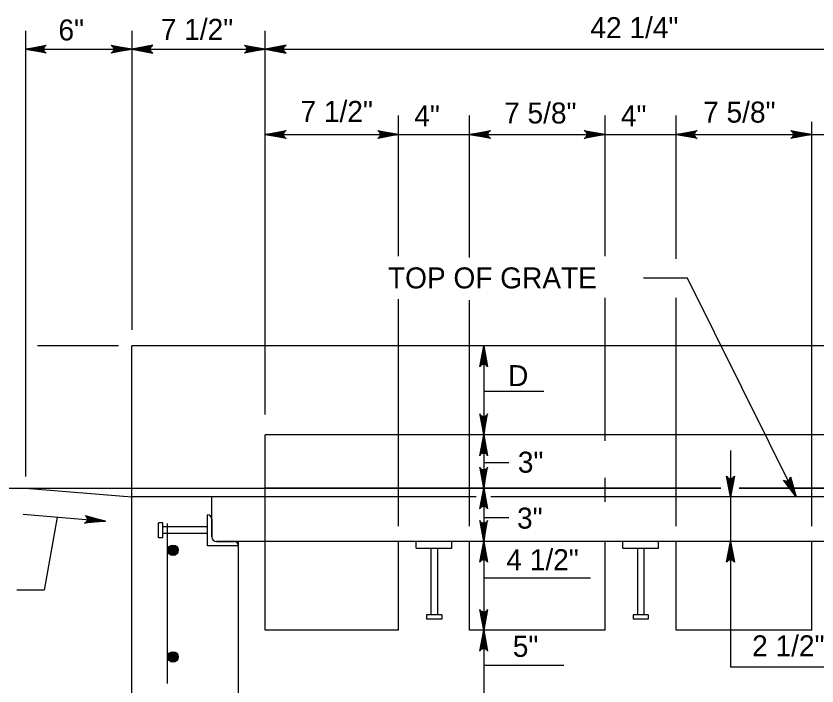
# Model space of a CAD drawing. Extents: x 2087776 to 2104538, y 970919 to 982612.
# Drawn here: x 2096302.8 to 2096678.4, y 981385.4 to 981699.6 of the extents above; entities that cross this region are included whole.
import ezdxf

# ---------------------------------------------------------------- set-up
doc = ezdxf.new("R2010")
doc.units = 0
doc.layers.add('1', color=7, linetype='Continuous')

msp = doc.modelspace()

# ---------------------------------------------------------------- linework, layer by layer
at = {"layer": '1'}
for p, q in [((2096307.19, 981692.65), (2096307.19, 981483.61)), ((2096357.19, 981692.65), (2096357.19, 981552.43)), ((2096419.68, 981512.78), (2096419.68, 981692.65)), ((2096307.19, 981684.08), (2096884.27, 981684.08)), ((2096482.2, 981586.95), (2096482.2, 981652.99)), ((2096515.53, 981586.35), (2096515.53, 981652.99)), ((2096579.07, 981586.95), (2096579.07, 981652.99)), ((2096612.4, 981585.74), (2096612.4, 981652.99)), ((2096675.94, 981460.36), (2096675.94, 981650.01)), ((2096419.68, 981644.08), (2096771.77, 981644.08)), ((2096482.2, 981460.36), (2096482.2, 981566.92)), ((2096515.53, 981460.36), (2096515.53, 981566.32)), ((2096579.07, 981500.41), (2096579.07, 981567.53)), ((2096612.4, 981460.36), (2096612.4, 981567.53)), ((2096350.89, 981544.91), (2096312.88, 981544.91)), ((2096357.19, 981374.07), (2096357.19, 981544.91)), ((2096834.27, 981544.91), (2096357.19, 981544.91)), ((2096522.11, 981544.91), (2096522.11, 981374.07)), ((2096522.11, 981523.72), (2096550.33, 981523.72)), ((2096771.77, 981503.24), (2096419.68, 981503.24)), ((2096419.68, 981411.57), (2096419.68, 981503.24)), ((2096637.87, 981495.93), (2096637.87, 981394.18)), ((2096522.11, 981490.2), (2096533.91, 981490.2)), ((2096579.07, 981471.74), (2096579.07, 981482.99)), ((2096255.26, 981478.24), (2096633.31, 981478.24)), ((2096307.19, 981478.24), (2096357.19, 981474.07)), ((2096633.31, 981478.24), (2096419.68, 981478.24)), ((2096771.77, 981478.24), (2096641.95, 981478.24)), ((2096641.95, 981478.24), (2096936.2, 981478.24)), ((2096518.53, 981474.07), (2096357.19, 981474.07)), ((2096394.69, 981455.32), (2096394.69, 981474.07)), ((2096834.27, 981474.07), (2096525.52, 981474.07)), ((2096306.17, 981465.96), (2096344.81, 981462.74)), ((2096392.61, 981451.15), (2096392.61, 981465.73)), ((2096522.11, 981464.45), (2096533.91, 981464.45)), ((2096371.69, 981462), (2096369.69, 981462)), ((2096369.69, 981454.88), (2096369.69, 981462)), ((2096371.69, 981454.88), (2096371.69, 981462)), ((2096373.86, 981386.57), (2096373.86, 981461.57)), ((2096394.69, 981463.65), (2096394.69, 981455.32)), ((2096392.61, 981460), (2096371.69, 981460)), ((2096371.69, 981454.88), (2096371.69, 981457.12)), ((2096392.61, 981456.88), (2096371.69, 981456.88)), ((2096369.69, 981454.88), (2096369.69, 981456.29)), ((2096371.69, 981454.88), (2096369.69, 981454.88)), ((2096406.15, 981453.24), (2096396.77, 981453.24)), ((2096396.78, 981453.24), (2096405.11, 981453.24)), ((2096785.31, 981453.24), (2096406.15, 981453.24)), ((2096407.19, 981374.07), (2096407.19, 981453.24)), ((2096482.2, 981411.57), (2096482.2, 981453.24)), ((2096490.53, 981450.11), (2096490.53, 981453.24)), ((2096507.19, 981450.11), (2096507.19, 981453.24)), ((2096515.53, 981411.57), (2096515.53, 981453.24)), ((2096579.07, 981411.57), (2096579.07, 981453.24)), ((2096587.4, 981450.11), (2096587.4, 981453.24)), ((2096604.06, 981450.11), (2096604.06, 981453.24)), ((2096612.4, 981411.57), (2096612.4, 981453.24)), ((2096675.94, 981411.57), (2096675.94, 981453.24)), ((2096407.2, 981451.15), (2096392.61, 981451.15)), ((2096490.53, 981450.11), (2096507.19, 981450.11)), ((2096497.3, 981450.11), (2096497.3, 981418.78)), ((2096500.42, 981450.11), (2096500.42, 981418.78)), ((2096587.4, 981450.11), (2096604.06, 981450.11)), ((2096594.17, 981450.11), (2096594.17, 981418.78)), ((2096597.29, 981450.11), (2096597.29, 981418.78)), ((2096522.11, 981436.17), (2096572.27, 981436.17)), ((2096495.3, 981418.78), (2096495.3, 981416.78)), ((2096502.42, 981418.78), (2096495.3, 981418.78)), ((2096502.42, 981418.78), (2096502.42, 981416.78)), ((2096592.17, 981418.78), (2096592.17, 981416.78)), ((2096599.29, 981418.78), (2096592.17, 981418.78)), ((2096599.29, 981418.78), (2096599.29, 981416.78)), ((2096502.42, 981416.78), (2096495.3, 981416.78)), ((2096599.29, 981416.78), (2096592.17, 981416.78)), ((2096482.2, 981411.57), (2096419.68, 981411.57)), ((2096579.07, 981411.57), (2096515.53, 981411.57)), ((2096675.94, 981411.57), (2096612.4, 981411.57)), ((2096522.11, 981395.12), (2096559.76, 981395.12)), ((2096694.21, 981394.18), (2096637.87, 981394.18))]:
    msp.add_line(p, q, dxfattribs=at)
for points in [[(2096307.19, 981684.08), (2096316.98, 981685.91), (2096316.6, 981685.65), (2096316.23, 981685.39), (2096316.03, 981685.06), (2096315.84, 981684.74), (2096315.78, 981684.41), (2096315.72, 981684.08), (2096315.78, 981683.75), (2096315.84, 981683.42), (2096316.03, 981683.1), (2096316.23, 981682.77), (2096316.6, 981682.51), (2096316.98, 981682.24), (2096307.19, 981684.08), (2096316.6, 981682.51), (2096316.23, 981682.77), (2096307.19, 981684.08), (2096316.03, 981683.1), (2096315.84, 981683.42), (2096307.19, 981684.08), (2096315.78, 981683.75), (2096315.72, 981684.08), (2096307.19, 981684.08), (2096315.78, 981684.41), (2096315.84, 981684.74), (2096307.19, 981684.08), (2096316.03, 981685.06), (2096316.23, 981685.39), (2096307.19, 981684.08), (2096316.6, 981685.65)], [(2096357.19, 981684.08), (2096347.41, 981682.24), (2096347.79, 981682.51), (2096348.16, 981682.77), (2096348.36, 981683.1), (2096348.55, 981683.42), (2096348.61, 981683.75), (2096348.66, 981684.08), (2096348.61, 981684.41), (2096348.55, 981684.74), (2096348.36, 981685.06), (2096348.16, 981685.39), (2096347.79, 981685.65), (2096347.41, 981685.91), (2096357.19, 981684.08), (2096347.79, 981685.65), (2096348.16, 981685.39), (2096357.19, 981684.08), (2096348.36, 981685.06), (2096348.55, 981684.74), (2096357.19, 981684.08), (2096348.61, 981684.41), (2096348.66, 981684.08), (2096357.19, 981684.08), (2096348.61, 981683.75), (2096348.55, 981683.42), (2096357.19, 981684.08), (2096348.36, 981683.1), (2096348.16, 981682.77), (2096357.19, 981684.08), (2096347.79, 981682.51)], [(2096357.19, 981684.08), (2096366.98, 981682.24), (2096366.6, 981682.51), (2096366.23, 981682.77), (2096366.03, 981683.1), (2096365.84, 981683.42), (2096365.78, 981683.75), (2096365.72, 981684.08), (2096365.78, 981684.41), (2096365.84, 981684.74), (2096366.03, 981685.06), (2096366.23, 981685.39), (2096366.6, 981685.65), (2096366.98, 981685.91), (2096357.19, 981684.08), (2096366.6, 981685.65), (2096366.23, 981685.39), (2096357.19, 981684.08), (2096366.03, 981685.06), (2096365.84, 981684.74), (2096357.19, 981684.08), (2096365.78, 981684.41), (2096365.72, 981684.08), (2096357.19, 981684.08), (2096365.78, 981683.75), (2096365.84, 981683.42), (2096357.19, 981684.08), (2096366.03, 981683.1), (2096366.23, 981682.77), (2096357.19, 981684.08), (2096366.6, 981682.51)], [(2096419.68, 981684.08), (2096409.89, 981682.24), (2096410.27, 981682.51), (2096410.65, 981682.77), (2096410.84, 981683.1), (2096411.04, 981683.42), (2096411.09, 981683.75), (2096411.15, 981684.08), (2096411.09, 981684.41), (2096411.04, 981684.74), (2096410.84, 981685.06), (2096410.65, 981685.39), (2096410.27, 981685.65), (2096409.89, 981685.91), (2096419.68, 981684.08), (2096410.27, 981685.65), (2096410.65, 981685.39), (2096419.68, 981684.08), (2096410.84, 981685.06), (2096411.04, 981684.74), (2096419.68, 981684.08), (2096411.09, 981684.41), (2096411.15, 981684.08), (2096419.68, 981684.08), (2096411.09, 981683.75), (2096411.04, 981683.42), (2096419.68, 981684.08), (2096410.84, 981683.1), (2096410.65, 981682.77), (2096419.68, 981684.08), (2096410.27, 981682.51)], [(2096419.68, 981684.08), (2096429.46, 981682.24), (2096429.09, 981682.51), (2096428.71, 981682.77), (2096428.52, 981683.1), (2096428.32, 981683.42), (2096428.27, 981683.75), (2096428.21, 981684.08), (2096428.27, 981684.41), (2096428.32, 981684.74), (2096428.52, 981685.06), (2096428.71, 981685.39), (2096429.09, 981685.65), (2096429.46, 981685.91), (2096419.68, 981684.08), (2096429.09, 981685.65), (2096428.71, 981685.39), (2096419.68, 981684.08), (2096428.52, 981685.06), (2096428.32, 981684.74), (2096419.68, 981684.08), (2096428.27, 981684.41), (2096428.21, 981684.08), (2096419.68, 981684.08), (2096428.27, 981683.75), (2096428.32, 981683.42), (2096419.68, 981684.08), (2096428.52, 981683.1), (2096428.71, 981682.77), (2096419.68, 981684.08), (2096429.09, 981682.51)], [(2096419.68, 981644.08), (2096429.46, 981645.91), (2096429.09, 981645.65), (2096428.71, 981645.39), (2096428.52, 981645.06), (2096428.32, 981644.74), (2096428.27, 981644.41), (2096428.21, 981644.08), (2096428.27, 981643.75), (2096428.32, 981643.42), (2096428.52, 981643.1), (2096428.71, 981642.77), (2096429.09, 981642.51), (2096429.46, 981642.24), (2096419.68, 981644.08), (2096429.09, 981642.51), (2096428.71, 981642.77), (2096419.68, 981644.08), (2096428.52, 981643.1), (2096428.32, 981643.42), (2096419.68, 981644.08), (2096428.27, 981643.75), (2096428.21, 981644.08), (2096419.68, 981644.08), (2096428.27, 981644.41), (2096428.32, 981644.74), (2096419.68, 981644.08), (2096428.52, 981645.06), (2096428.71, 981645.39), (2096419.68, 981644.08), (2096429.09, 981645.65)], [(2096482.2, 981644.08), (2096472.41, 981642.24), (2096472.79, 981642.51), (2096473.17, 981642.77), (2096473.36, 981643.1), (2096473.56, 981643.42), (2096473.61, 981643.75), (2096473.67, 981644.08), (2096473.61, 981644.41), (2096473.56, 981644.74), (2096473.36, 981645.06), (2096473.17, 981645.39), (2096472.79, 981645.65), (2096472.41, 981645.91), (2096482.2, 981644.08), (2096472.79, 981645.65), (2096473.17, 981645.39), (2096482.2, 981644.08), (2096473.36, 981645.06), (2096473.56, 981644.74), (2096482.2, 981644.08), (2096473.61, 981644.41), (2096473.67, 981644.08), (2096482.2, 981644.08), (2096473.61, 981643.75), (2096473.56, 981643.42), (2096482.2, 981644.08), (2096473.36, 981643.1), (2096473.17, 981642.77), (2096482.2, 981644.08), (2096472.79, 981642.51)], [(2096515.53, 981644.08), (2096525.31, 981645.91), (2096524.94, 981645.65), (2096524.56, 981645.39), (2096524.37, 981645.06), (2096524.17, 981644.74), (2096524.12, 981644.41), (2096524.06, 981644.08), (2096524.12, 981643.75), (2096524.17, 981643.42), (2096524.37, 981643.1), (2096524.56, 981642.77), (2096524.94, 981642.51), (2096525.31, 981642.24), (2096515.53, 981644.08), (2096524.94, 981642.51), (2096524.56, 981642.77), (2096515.53, 981644.08), (2096524.37, 981643.1), (2096524.17, 981643.42), (2096515.53, 981644.08), (2096524.12, 981643.75), (2096524.06, 981644.08), (2096515.53, 981644.08), (2096524.12, 981644.41), (2096524.17, 981644.74), (2096515.53, 981644.08), (2096524.37, 981645.06), (2096524.56, 981645.39), (2096515.53, 981644.08), (2096524.94, 981645.65)], [(2096579.07, 981644.08), (2096569.28, 981642.24), (2096569.66, 981642.51), (2096570.04, 981642.77), (2096570.23, 981643.1), (2096570.43, 981643.42), (2096570.48, 981643.75), (2096570.54, 981644.08), (2096570.48, 981644.41), (2096570.43, 981644.74), (2096570.23, 981645.06), (2096570.04, 981645.39), (2096569.66, 981645.65), (2096569.28, 981645.91), (2096579.07, 981644.08), (2096569.66, 981645.65), (2096570.04, 981645.39), (2096579.07, 981644.08), (2096570.23, 981645.06), (2096570.43, 981644.74), (2096579.07, 981644.08), (2096570.48, 981644.41), (2096570.54, 981644.08), (2096579.07, 981644.08), (2096570.48, 981643.75), (2096570.43, 981643.42), (2096579.07, 981644.08), (2096570.23, 981643.1), (2096570.04, 981642.77), (2096579.07, 981644.08), (2096569.66, 981642.51)], [(2096612.4, 981644.08), (2096622.18, 981645.91), (2096621.81, 981645.65), (2096621.43, 981645.39), (2096621.24, 981645.06), (2096621.04, 981644.74), (2096620.99, 981644.41), (2096620.93, 981644.08), (2096620.99, 981643.75), (2096621.04, 981643.42), (2096621.24, 981643.1), (2096621.43, 981642.77), (2096621.81, 981642.51), (2096622.18, 981642.24), (2096612.4, 981644.08), (2096621.81, 981642.51), (2096621.43, 981642.77), (2096612.4, 981644.08), (2096621.24, 981643.1), (2096621.04, 981643.42), (2096612.4, 981644.08), (2096620.99, 981643.75), (2096620.93, 981644.08), (2096612.4, 981644.08), (2096620.99, 981644.41), (2096621.04, 981644.74), (2096612.4, 981644.08), (2096621.24, 981645.06), (2096621.43, 981645.39), (2096612.4, 981644.08), (2096621.81, 981645.65)], [(2096675.94, 981644.08), (2096666.15, 981642.24), (2096666.53, 981642.51), (2096666.91, 981642.77), (2096667.1, 981643.1), (2096667.3, 981643.42), (2096667.35, 981643.75), (2096667.41, 981644.08), (2096667.35, 981644.41), (2096667.3, 981644.74), (2096667.1, 981645.06), (2096666.91, 981645.39), (2096666.53, 981645.65), (2096666.15, 981645.91), (2096675.94, 981644.08), (2096666.53, 981645.65), (2096666.91, 981645.39), (2096675.94, 981644.08), (2096667.1, 981645.06), (2096667.3, 981644.74), (2096675.94, 981644.08), (2096667.35, 981644.41), (2096667.41, 981644.08), (2096675.94, 981644.08), (2096667.35, 981643.75), (2096667.3, 981643.42), (2096675.94, 981644.08), (2096667.1, 981643.1), (2096666.91, 981642.77), (2096675.94, 981644.08), (2096666.53, 981642.51)], [(2096668.63, 981474.07), (2096617.64, 981576.64), (2096597, 981576.64)], [(2096522.11, 981544.91), (2096523.94, 981535.12), (2096523.68, 981535.5), (2096523.42, 981535.88), (2096523.09, 981536.07), (2096522.77, 981536.26), (2096522.44, 981536.32), (2096522.11, 981536.38), (2096521.78, 981536.32), (2096521.45, 981536.26), (2096521.13, 981536.07), (2096520.8, 981535.88), (2096520.54, 981535.5), (2096520.28, 981535.12), (2096522.11, 981544.91), (2096520.54, 981535.5), (2096520.8, 981535.88), (2096522.11, 981544.91), (2096521.13, 981536.07), (2096521.45, 981536.26), (2096522.11, 981544.91), (2096521.78, 981536.32), (2096522.11, 981536.38), (2096522.11, 981544.91), (2096522.44, 981536.32), (2096522.77, 981536.26), (2096522.11, 981544.91), (2096523.09, 981536.07), (2096523.42, 981535.88), (2096522.11, 981544.91), (2096523.68, 981535.5)], [(2096522.11, 981503.24), (2096523.94, 981513.02), (2096523.68, 981512.65), (2096523.42, 981512.27), (2096523.09, 981512.07), (2096522.77, 981511.88), (2096522.44, 981511.82), (2096522.11, 981511.77), (2096521.78, 981511.82), (2096521.45, 981511.88), (2096521.13, 981512.07), (2096520.8, 981512.27), (2096520.54, 981512.65), (2096520.28, 981513.02), (2096522.11, 981503.24), (2096520.54, 981512.65), (2096520.8, 981512.27), (2096522.11, 981503.24), (2096521.13, 981512.07), (2096521.45, 981511.88), (2096522.11, 981503.24), (2096521.78, 981511.82), (2096522.11, 981511.77), (2096522.11, 981503.24), (2096522.44, 981511.82), (2096522.77, 981511.88), (2096522.11, 981503.24), (2096523.09, 981512.07), (2096523.42, 981512.27), (2096522.11, 981503.24), (2096523.68, 981512.65)], [(2096522.11, 981503.24), (2096523.94, 981493.45), (2096523.68, 981493.83), (2096523.42, 981494.21), (2096523.09, 981494.4), (2096522.77, 981494.59), (2096522.44, 981494.65), (2096522.11, 981494.71), (2096521.78, 981494.65), (2096521.45, 981494.59), (2096521.13, 981494.4), (2096520.8, 981494.21), (2096520.54, 981493.83), (2096520.28, 981493.45), (2096522.11, 981503.24), (2096520.54, 981493.83), (2096520.8, 981494.21), (2096522.11, 981503.24), (2096521.13, 981494.4), (2096521.45, 981494.59), (2096522.11, 981503.24), (2096521.78, 981494.65), (2096522.11, 981494.71), (2096522.11, 981503.24), (2096522.44, 981494.65), (2096522.77, 981494.59), (2096522.11, 981503.24), (2096523.09, 981494.4), (2096523.42, 981494.21), (2096522.11, 981503.24), (2096523.68, 981493.83)], [(2096522.11, 981478.24), (2096523.94, 981488.02), (2096523.68, 981487.65), (2096523.42, 981487.27), (2096523.09, 981487.07), (2096522.77, 981486.88), (2096522.44, 981486.82), (2096522.11, 981486.77), (2096521.78, 981486.82), (2096521.45, 981486.88), (2096521.13, 981487.07), (2096520.8, 981487.27), (2096520.54, 981487.65), (2096520.28, 981488.02), (2096522.11, 981478.24), (2096520.54, 981487.65), (2096520.8, 981487.27), (2096522.11, 981478.24), (2096521.13, 981487.07), (2096521.45, 981486.88), (2096522.11, 981478.24), (2096521.78, 981486.82), (2096522.11, 981486.77), (2096522.11, 981478.24), (2096522.44, 981486.82), (2096522.77, 981486.88), (2096522.11, 981478.24), (2096523.09, 981487.07), (2096523.42, 981487.27), (2096522.11, 981478.24), (2096523.68, 981487.65)], [(2096637.87, 981474.07), (2096636.03, 981483.85), (2096636.29, 981483.48), (2096636.56, 981483.1), (2096636.88, 981482.9), (2096637.21, 981482.71), (2096637.54, 981482.65), (2096637.87, 981482.6), (2096638.2, 981482.65), (2096638.52, 981482.71), (2096638.85, 981482.9), (2096639.18, 981483.1), (2096639.44, 981483.48), (2096639.7, 981483.85), (2096637.87, 981474.07), (2096639.44, 981483.48), (2096639.18, 981483.1), (2096637.87, 981474.07), (2096638.85, 981482.9), (2096638.52, 981482.71), (2096637.87, 981474.07), (2096638.2, 981482.65), (2096637.87, 981482.6), (2096637.87, 981474.07), (2096637.54, 981482.65), (2096637.21, 981482.71), (2096637.87, 981474.07), (2096636.88, 981482.9), (2096636.56, 981483.1), (2096637.87, 981474.07), (2096636.29, 981483.48)], [(2096668.63, 981474.07), (2096662.68, 981481.95), (2096663.08, 981481.73), (2096663.48, 981481.51), (2096663.85, 981481.48), (2096664.23, 981481.46), (2096664.55, 981481.55), (2096664.86, 981481.65), (2096665.13, 981481.84), (2096665.4, 981482.04), (2096665.6, 981482.35), (2096665.81, 981482.67), (2096665.87, 981483.12), (2096665.94, 981483.57), (2096668.63, 981474.07), (2096665.87, 981483.12), (2096665.81, 981482.67), (2096668.63, 981474.07), (2096665.6, 981482.35), (2096665.4, 981482.04), (2096668.63, 981474.07), (2096665.13, 981481.84), (2096664.86, 981481.65), (2096668.63, 981474.07), (2096664.55, 981481.55), (2096664.23, 981481.46), (2096668.63, 981474.07), (2096663.85, 981481.48), (2096663.48, 981481.51), (2096668.63, 981474.07), (2096663.08, 981481.73)], [(2096522.11, 981478.24), (2096523.94, 981468.45), (2096523.68, 981468.83), (2096523.42, 981469.21), (2096523.09, 981469.4), (2096522.77, 981469.59), (2096522.44, 981469.65), (2096522.11, 981469.71), (2096521.78, 981469.65), (2096521.45, 981469.59), (2096521.13, 981469.4), (2096520.8, 981469.21), (2096520.54, 981468.83), (2096520.28, 981468.45), (2096522.11, 981478.24), (2096520.54, 981468.83), (2096520.8, 981469.21), (2096522.11, 981478.24), (2096521.13, 981469.4), (2096521.45, 981469.59), (2096522.11, 981478.24), (2096521.78, 981469.65), (2096522.11, 981469.71), (2096522.11, 981478.24), (2096522.44, 981469.65), (2096522.77, 981469.59), (2096522.11, 981478.24), (2096523.09, 981469.4), (2096523.42, 981469.21), (2096522.11, 981478.24), (2096523.68, 981468.83)], [(2096322.1, 981464.64), (2096315.96, 981430.35), (2096303.21, 981430.35)], [(2096344.81, 981462.74), (2096334.9, 981461.73), (2096335.3, 981461.96), (2096335.7, 981462.19), (2096335.92, 981462.5), (2096336.14, 981462.81), (2096336.22, 981463.13), (2096336.31, 981463.45), (2096336.28, 981463.78), (2096336.25, 981464.11), (2096336.08, 981464.46), (2096335.92, 981464.8), (2096335.56, 981465.09), (2096335.21, 981465.38), (2096344.81, 981462.74), (2096335.56, 981465.09), (2096335.92, 981464.8), (2096344.81, 981462.74), (2096336.08, 981464.46), (2096336.25, 981464.11), (2096344.81, 981462.74), (2096336.28, 981463.78), (2096336.31, 981463.45), (2096344.81, 981462.74), (2096336.22, 981463.13), (2096336.14, 981462.81), (2096344.81, 981462.74), (2096335.92, 981462.5), (2096335.7, 981462.19), (2096344.81, 981462.74), (2096335.3, 981461.96)], [(2096522.11, 981453.24), (2096523.94, 981463.02), (2096523.68, 981462.65), (2096523.42, 981462.27), (2096523.09, 981462.07), (2096522.77, 981461.88), (2096522.44, 981461.82), (2096522.11, 981461.77), (2096521.78, 981461.82), (2096521.45, 981461.88), (2096521.13, 981462.07), (2096520.8, 981462.27), (2096520.54, 981462.65), (2096520.28, 981463.02), (2096522.11, 981453.24), (2096520.54, 981462.65), (2096520.8, 981462.27), (2096522.11, 981453.24), (2096521.13, 981462.07), (2096521.45, 981461.88), (2096522.11, 981453.24), (2096521.78, 981461.82), (2096522.11, 981461.77), (2096522.11, 981453.24), (2096522.44, 981461.82), (2096522.77, 981461.88), (2096522.11, 981453.24), (2096523.09, 981462.07), (2096523.42, 981462.27), (2096522.11, 981453.24), (2096523.68, 981462.65)], [(2096522.11, 981453.24), (2096523.94, 981443.45), (2096523.68, 981443.83), (2096523.42, 981444.21), (2096523.09, 981444.4), (2096522.77, 981444.59), (2096522.44, 981444.65), (2096522.11, 981444.71), (2096521.78, 981444.65), (2096521.45, 981444.59), (2096521.13, 981444.4), (2096520.8, 981444.21), (2096520.54, 981443.83), (2096520.28, 981443.45), (2096522.11, 981453.24), (2096520.54, 981443.83), (2096520.8, 981444.21), (2096522.11, 981453.24), (2096521.13, 981444.4), (2096521.45, 981444.59), (2096522.11, 981453.24), (2096521.78, 981444.65), (2096522.11, 981444.71), (2096522.11, 981453.24), (2096522.44, 981444.65), (2096522.77, 981444.59), (2096522.11, 981453.24), (2096523.09, 981444.4), (2096523.42, 981444.21), (2096522.11, 981453.24), (2096523.68, 981443.83)], [(2096637.87, 981453.24), (2096639.7, 981443.45), (2096639.44, 981443.83), (2096639.18, 981444.21), (2096638.85, 981444.4), (2096638.52, 981444.59), (2096638.2, 981444.65), (2096637.87, 981444.71), (2096637.54, 981444.65), (2096637.21, 981444.59), (2096636.88, 981444.4), (2096636.56, 981444.21), (2096636.29, 981443.83), (2096636.03, 981443.45), (2096637.87, 981453.24), (2096636.29, 981443.83), (2096636.56, 981444.21), (2096637.87, 981453.24), (2096636.88, 981444.4), (2096637.21, 981444.59), (2096637.87, 981453.24), (2096637.54, 981444.65), (2096637.87, 981444.71), (2096637.87, 981453.24), (2096638.2, 981444.65), (2096638.52, 981444.59), (2096637.87, 981453.24), (2096638.85, 981444.4), (2096639.18, 981444.21), (2096637.87, 981453.24), (2096639.44, 981443.83)], [(2096522.11, 981411.57), (2096520.28, 981421.35), (2096520.54, 981420.98), (2096520.8, 981420.6), (2096521.13, 981420.4), (2096521.45, 981420.21), (2096521.78, 981420.15), (2096522.11, 981420.1), (2096522.44, 981420.15), (2096522.77, 981420.21), (2096523.09, 981420.4), (2096523.42, 981420.6), (2096523.68, 981420.98), (2096523.94, 981421.35), (2096522.11, 981411.57), (2096523.68, 981420.98), (2096523.42, 981420.6), (2096522.11, 981411.57), (2096523.09, 981420.4), (2096522.77, 981420.21), (2096522.11, 981411.57), (2096522.44, 981420.15), (2096522.11, 981420.1), (2096522.11, 981411.57), (2096521.78, 981420.15), (2096521.45, 981420.21), (2096522.11, 981411.57), (2096521.13, 981420.4), (2096520.8, 981420.6), (2096522.11, 981411.57), (2096520.54, 981420.98)], [(2096522.11, 981411.57), (2096523.94, 981401.78), (2096523.68, 981402.16), (2096523.42, 981402.54), (2096523.09, 981402.73), (2096522.77, 981402.92), (2096522.44, 981402.98), (2096522.11, 981403.04), (2096521.78, 981402.98), (2096521.45, 981402.92), (2096521.13, 981402.73), (2096520.8, 981402.54), (2096520.54, 981402.16), (2096520.28, 981401.78), (2096522.11, 981411.57), (2096520.54, 981402.16), (2096520.8, 981402.54), (2096522.11, 981411.57), (2096521.13, 981402.73), (2096521.45, 981402.92), (2096522.11, 981411.57), (2096521.78, 981402.98), (2096522.11, 981403.04), (2096522.11, 981411.57), (2096522.44, 981402.98), (2096522.77, 981402.92), (2096522.11, 981411.57), (2096523.09, 981402.73), (2096523.42, 981402.54), (2096522.11, 981411.57), (2096523.68, 981402.16)]]:
    msp.add_lwpolyline(points, dxfattribs=at)
for centre, radius in [((2096376.42, 981449.07), 2.45), ((2096376.42, 981449.07), 2.27), ((2096376.42, 981449.07), 2.1), ((2096376.42, 981449.07), 1.93), ((2096376.42, 981449.07), 1.75), ((2096376.42, 981449.07), 1.58), ((2096376.42, 981449.07), 1.4), ((2096376.42, 981449.07), 1.23), ((2096376.42, 981449.07), 1.06), ((2096376.42, 981449.07), 0.883), ((2096376.42, 981449.07), 0.709), ((2096376.42, 981449.07), 0.535), ((2096376.42, 981449.07), 0.361), ((2096376.42, 981449.07), 0.188), ((2096376.42, 981399.07), 2.45), ((2096376.42, 981399.07), 2.27), ((2096376.42, 981399.07), 2.1), ((2096376.42, 981399.07), 1.93), ((2096376.42, 981399.07), 1.75), ((2096376.42, 981399.07), 1.58), ((2096376.42, 981399.07), 1.4), ((2096376.42, 981399.07), 1.23), ((2096376.42, 981399.07), 1.06), ((2096376.42, 981399.07), 0.883), ((2096376.42, 981399.07), 0.709), ((2096376.42, 981399.07), 0.535), ((2096376.42, 981399.07), 0.361), ((2096376.42, 981399.07), 0.188)]:
    msp.add_circle(centre, radius, dxfattribs=at)
for centre, start, end in [((2096392.61, 981463.65), 360, 90), ((2096396.78, 981455.32), 180, 270), ((2096405.11, 981451.15), 0, 90)]:
    msp.add_arc(centre, 2.08, start, end, dxfattribs=at)

# ---------------------------------------------------------------- texts
for s, height, p in [('6"', 9.843, (2096322.72, 981688.19)), ('42 1/4"', 9.843, (2096572.16, 981689.28)), ('4"', 9.843, (2096489.58, 981647.95)), ('4"', 9.843, (2096586.45, 981647.95)), ('TOP OF GRATE', 9.8425, (2096477.23, 981571.9)), ('4 1/2"', 9.843, (2096532.76, 981439.74)), ('5"', 9.843, (2096535.76, 981399.11)), ('2 1/2"', 9.843, (2096648.01, 981399.35))]:
    msp.add_text(s, height=height, dxfattribs=at).set_placement(p)
for s, height, p in [('7 1/2"', 9.843, (2096370.71, 981688.47)), ('7 1/2"', 9.843, (2096436.23, 981650)), ('7 5/8"', 9.843, (2096531.69, 981649.24)), ('7 5/8"', 9.843, (2096625.03, 981649.65)), ('D', 9.84, (2096533.56, 981526.06)), ('3"', 9.843, (2096538.13, 981485.48)), ('3"', 9.843, (2096537.76, 981459.24))]:
    msp.add_text(s, height=height, rotation=360, dxfattribs=at).set_placement(p)

doc.saveas('drawing.dxf')
